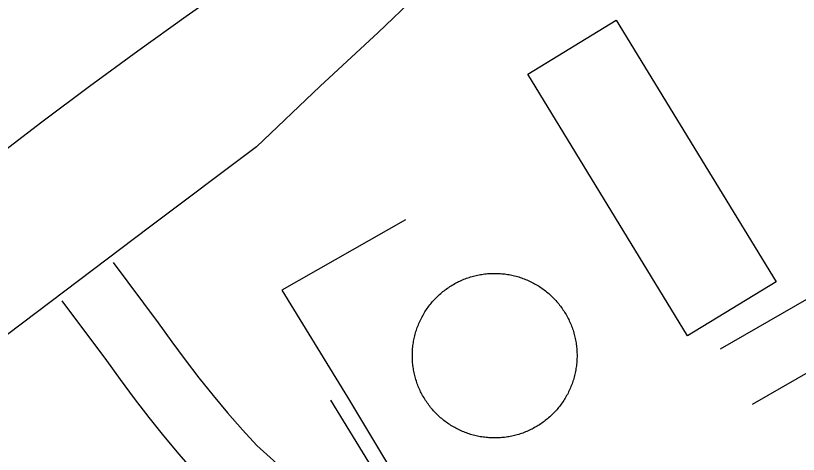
# Model space of a CAD drawing. Extents: x 3651524 to 3689615, y 505651 to 531377.
# Drawn here: x 3681465.1 to 3681832.3, y 515987 to 516192.9 of the extents above; entities that cross this region are included whole.
import ezdxf

# ---------------------------------------------------------------- set-up
doc = ezdxf.new("R2010")
doc.units = 0
for name, color, linetype in [('V-BLDG-OTLN', 7, 'Continuous'), ('V-DOMW-TANK', 7, 'Continuous'), ('V-RAIL-TRAK', 7, 'Continuous'), ('V-ROAD-CNTR', 7, 'Continuous'), ('V-UTIL-LINE', 7, 'Continuous')]:
    doc.layers.add(name, color=color, linetype=linetype)

msp = doc.modelspace()

# ---------------------------------------------------------------- linework, layer by layer
at = {"layer": 'V-BLDG-OTLN'}
msp.add_lwpolyline([(3681705.365, 516165.334), (3681746.913, 516190.715), (3681821.89, 516067.984), (3681780.342, 516042.603)], close=True, dxfattribs=at)
at = {"layer": 'V-DOMW-TANK'}
for points in [[(3681671.149, 516067.096), (3681671.743, 516067.417), (3681672.341, 516067.728), (3681672.943, 516068.027), (3681673.553, 516068.318), (3681674.166, 516068.597), (3681674.784, 516068.865), (3681675.407, 516069.123), (3681676.035, 516069.369), (3681676.666, 516069.604), (3681677.301, 516069.83), (3681677.942, 516070.043), (3681678.585, 516070.245), (3681679.23, 516070.436), (3681679.882, 516070.616), (3681680.533, 516070.784), (3681681.188, 516070.942), (3681681.848, 516071.087), (3681682.509, 516071.22), (3681683.171, 516071.343), (3681683.834, 516071.456), (3681684.502, 516071.554), (3681685.172, 516071.64), (3681685.841, 516071.716), (3681686.513, 516071.781), (3681687.185, 516071.833), (3681687.857, 516071.874), (3681688.53, 516071.9), (3681689.202, 516071.921), (3681689.878, 516071.925), (3681690.554, 516071.919), (3681691.228, 516071.9), (3681691.899, 516071.874), (3681692.575, 516071.828), (3681693.245, 516071.775), (3681693.915, 516071.712), (3681694.586, 516071.632), (3681695.254, 516071.546), (3681695.922, 516071.445), (3681696.585, 516071.333), (3681697.249, 516071.21), (3681697.908, 516071.075), (3681698.566, 516070.929), (3681699.225, 516070.772), (3681699.874, 516070.602), (3681700.523, 516070.421), (3681701.171, 516070.229), (3681701.814, 516070.026), (3681702.453, 516069.811), (3681703.088, 516069.586), (3681703.718, 516069.35), (3681704.345, 516069.103), (3681704.968, 516068.845), (3681705.586, 516068.574), (3681706.2, 516068.296), (3681706.809, 516068.005), (3681707.411, 516067.704), (3681708.009, 516067.39), (3681708.601, 516067.069), (3681709.189, 516066.737), (3681709.768, 516066.395), (3681710.344, 516066.041), (3681710.911, 516065.678), (3681711.472, 516065.306), (3681712.029, 516064.923), (3681712.576, 516064.531), (3681713.119, 516064.13), (3681713.653, 516063.72), (3681714.179, 516063.301), (3681714.702, 516062.87), (3681715.212, 516062.432), (3681715.718, 516061.986), (3681716.213, 516061.529), (3681716.703, 516061.066), (3681717.182, 516060.593), (3681717.655, 516060.112), (3681718.118, 516059.622), (3681718.574, 516059.125), (3681719.021, 516058.619), (3681719.457, 516058.107), (3681719.885, 516057.587), (3681720.305, 516057.058), (3681720.715, 516056.524), (3681721.116, 516055.981), (3681721.507, 516055.432), (3681721.886, 516054.877), (3681722.261, 516054.314), (3681722.621, 516053.745), (3681722.974, 516053.169), (3681723.316, 516052.59), (3681723.645, 516052.002), (3681723.969, 516051.41), (3681724.278, 516050.812), (3681724.579, 516050.208), (3681724.868, 516049.599), (3681725.149, 516048.985), (3681725.417, 516048.367), (3681725.673, 516047.744), (3681725.921, 516047.117), (3681726.156, 516046.484), (3681726.381, 516045.85)], [(3681651.232, 516034.002), (3681651.251, 516034.676), (3681651.281, 516035.349), (3681651.322, 516036.021), (3681651.376, 516036.693), (3681651.441, 516037.365), (3681651.517, 516038.034), (3681651.605, 516038.702), (3681651.705, 516039.37), (3681651.818, 516040.035), (3681651.941, 516040.697), (3681652.076, 516041.358), (3681652.221, 516042.016), (3681652.379, 516042.671), (3681652.549, 516043.324), (3681652.729, 516043.974), (3681652.922, 516044.619), (3681653.125, 516045.262), (3681653.34, 516045.901), (3681653.565, 516046.536), (3681653.802, 516047.168), (3681654.048, 516047.795), (3681654.308, 516048.418), (3681654.577, 516049.036), (3681654.857, 516049.649), (3681655.15, 516050.257), (3681655.449, 516050.861), (3681655.76, 516051.457), (3681656.082, 516052.051), (3681656.414, 516052.637), (3681656.758, 516053.216), (3681657.11, 516053.792), (3681657.472, 516054.359), (3681657.845, 516054.922), (3681658.228, 516055.477), (3681658.619, 516056.026), (3681659.021, 516056.567), (3681659.43, 516057.101), (3681659.85, 516057.63), (3681660.28, 516058.15), (3681660.718, 516058.66), (3681661.165, 516059.166), (3681661.622, 516059.663), (3681662.087, 516060.151), (3681662.558, 516060.632), (3681663.039, 516061.103), (3681663.53, 516061.568), (3681664.026, 516062.023), (3681664.532, 516062.469), (3681665.044, 516062.905), (3681665.564, 516063.335), (3681666.094, 516063.753), (3681666.631, 516064.165), (3681667.17, 516064.564), (3681667.719, 516064.955), (3681668.276, 516065.336), (3681668.835, 516065.709), (3681669.406, 516066.072), (3681669.982, 516066.422), (3681670.563, 516066.764), (3681671.149, 516067.096)], [(3681726.381, 516045.85), (3681726.594, 516045.211), (3681726.797, 516044.568), (3681726.988, 516043.92), (3681727.168, 516043.271), (3681727.336, 516042.62), (3681727.491, 516041.96), (3681727.637, 516041.303), (3681727.772, 516040.644), (3681727.895, 516039.98), (3681728.006, 516039.314), (3681728.104, 516038.649), (3681728.192, 516037.979), (3681728.268, 516037.311), (3681728.331, 516036.64), (3681728.384, 516035.97), (3681728.425, 516035.294), (3681728.454, 516034.62), (3681728.47, 516033.947), (3681728.477, 516033.273), (3681728.47, 516032.597), (3681728.452, 516031.925), (3681728.421, 516031.251), (3681728.38, 516030.578), (3681728.327, 516029.906), (3681728.262, 516029.236), (3681728.186, 516028.566), (3681728.096, 516027.897), (3681727.997, 516027.229), (3681727.885, 516026.566), (3681727.764, 516025.904), (3681727.627, 516025.243), (3681727.479, 516024.585), (3681727.321, 516023.93), (3681727.154, 516023.277), (3681726.971, 516022.627), (3681726.781, 516021.98), (3681726.578, 516021.339), (3681726.363, 516020.698), (3681726.138, 516020.063), (3681725.9, 516019.432), (3681725.652, 516018.806), (3681725.394, 516018.183), (3681725.126, 516017.565), (3681724.845, 516016.952), (3681724.555, 516016.344), (3681724.254, 516015.74), (3681723.942, 516015.142), (3681723.621, 516014.55), (3681723.287, 516013.964), (3681722.945, 516013.383), (3681722.593, 516012.809), (3681722.23, 516012.24), (3681721.859, 516011.679), (3681721.474, 516011.124), (3681721.083, 516010.575), (3681720.682, 516010.032), (3681720.27, 516009.498), (3681719.85, 516008.971), (3681719.422, 516008.451), (3681718.984, 516007.939), (3681718.538, 516007.435), (3681718.081, 516006.938), (3681717.616, 516006.45), (3681717.143, 516005.967), (3681716.662, 516005.496), (3681716.172, 516005.033), (3681715.677, 516004.578), (3681715.171, 516004.132), (3681714.657, 516003.694), (3681714.136, 516003.265), (3681713.61, 516002.846), (3681713.074, 516002.436), (3681712.533, 516002.035), (3681711.982, 516001.643), (3681711.427, 516001.263), (3681710.864, 516000.892), (3681710.296, 516000.529), (3681709.719, 516000.177), (3681709.139, 515999.835), (3681708.554, 515999.505), (3681707.96, 515999.184), (3681707.362, 515998.873), (3681706.758, 515998.571), (3681706.149, 515998.283), (3681705.537, 515998.004), (3681704.92, 515997.734), (3681704.292, 515997.478), (3681703.665, 515997.23), (3681703.036, 515996.995), (3681702.399, 515996.771), (3681701.76, 515996.556), (3681701.117, 515996.356), (3681700.47, 515996.163), (3681699.819, 515995.985), (3681699.168, 515995.815), (3681698.512, 515995.659), (3681697.855, 515995.514), (3681697.193, 515995.379), (3681696.532, 515995.258), (3681695.866, 515995.147)], [(3681695.866, 515995.147), (3681695.197, 515995.047), (3681694.531, 515994.959), (3681693.861, 515994.883), (3681693.19, 515994.82), (3681692.518, 515994.766), (3681691.844, 515994.727), (3681691.17, 515994.695), (3681690.498, 515994.68), (3681689.823, 515994.674), (3681689.149, 515994.682), (3681688.475, 515994.699), (3681687.801, 515994.729), (3681687.129, 515994.77), (3681686.458, 515994.824), (3681685.786, 515994.889), (3681685.116, 515994.967), (3681684.449, 515995.053), (3681683.781, 515995.155), (3681683.117, 515995.266), (3681682.454, 515995.391), (3681681.794, 515995.524), (3681681.135, 515995.672), (3681680.48, 515995.831), (3681679.828, 515995.999), (3681679.177, 515996.179), (3681678.532, 515996.37), (3681677.889, 515996.577), (3681677.25, 515996.788), (3681676.615, 515997.013), (3681675.984, 515997.251), (3681675.356, 515997.498), (3681674.733, 515997.756), (3681674.117, 515998.025), (3681673.502, 515998.303), (3681672.894, 515998.596), (3681672.292, 515998.897), (3681671.694, 515999.208), (3681671.104, 515999.532), (3681670.514, 515999.864), (3681669.934, 516000.206), (3681669.359, 516000.558), (3681668.792, 516000.921), (3681668.229, 516001.293), (3681667.671, 516001.676), (3681667.125, 516002.067), (3681666.584, 516002.469), (3681666.049, 516002.88), (3681665.523, 516003.3), (3681665.003, 516003.728), (3681664.491, 516004.167), (3681663.985, 516004.615), (3681663.489, 516005.07), (3681663, 516005.535), (3681662.519, 516006.008), (3681662.048, 516006.489), (3681661.583, 516006.979), (3681661.128, 516007.476), (3681660.682, 516007.98), (3681660.245, 516008.494), (3681659.817, 516009.014), (3681659.398, 516009.543), (3681658.988, 516010.077), (3681658.587, 516010.622), (3681658.195, 516011.169), (3681657.814, 516011.726), (3681657.442, 516012.287), (3681657.081, 516012.858), (3681656.731, 516013.43), (3681656.387, 516014.011), (3681656.055, 516014.599), (3681655.734, 516015.191), (3681655.422, 516015.789), (3681655.123, 516016.393), (3681654.833, 516017.003), (3681654.554, 516017.616), (3681654.286, 516018.234), (3681654.028, 516018.857), (3681653.782, 516019.484), (3681653.546, 516020.116), (3681653.321, 516020.751), (3681653.108, 516021.39), (3681652.905, 516022.033), (3681652.715, 516022.681), (3681652.535, 516023.33), (3681652.367, 516023.983), (3681652.209, 516024.638), (3681652.064, 516025.296), (3681651.931, 516025.957), (3681651.808, 516026.621), (3681651.697, 516027.284), (3681651.599, 516027.952), (3681651.513, 516028.62), (3681651.435, 516029.289), (3681651.371, 516029.961), (3681651.318, 516030.633), (3681651.277, 516031.307), (3681651.249, 516031.981), (3681651.232, 516032.654), (3681651.226, 516033.328), (3681651.232, 516034.002)]]:
    msp.add_lwpolyline(points, dxfattribs=at)
at = {"layer": 'V-RAIL-TRAK'}
msp.add_lwpolyline([(3681157.676, 515895.08), (3681295.241, 516002.34), (3681341.286, 516037.633), (3681387.186, 516073.115), (3681432.94, 516108.787), (3681455.067, 516125.986), (3681477.355, 516142.978), (3681499.801, 516159.761), (3681522.401, 516176.336), (3681545.156, 516192.695), (3681568.061, 516208.846)], dxfattribs=at)
at = {"layer": 'V-ROAD-CNTR'}
for points in [[(3682382.288, 516768.334), (3682028.288, 516516.508), (3681846.732, 516381.426), (3681811.161, 516355.105), (3681793.128, 516342.191), (3681775.348, 516326.803), (3681757.32, 516311.661), (3681735.354, 516288.096), (3681683.768, 516234.018), (3681652.914, 516202.017), (3681635.139, 516184.896), (3681607.979, 516159.833), (3681578.106, 516131.299), (3681527.963, 516093.557), (3681348.389, 515957.985), (3681027.536, 515711.687), (3680839.302, 515575.351), (3680665.367, 515460.582), (3680539.583, 515388.746), (3680435.305, 515326.121), (3680307.775, 515259.478), (3680099.662, 515155.513), (3679872.729, 515055.707), (3679732.049, 515002.642)], [(3681795.848, 516036.469), (3682057.545, 516187.094), (3682110.855, 516217.806)], [(3681810.814, 516010.469), (3682072.515, 516161.096), (3682126.347, 516192.109)], [(3681510.825, 516077.021), (3681532.016, 516048.693), (3681538.362, 516039.8), (3681544.67, 516031.272), (3681551.134, 516022.892), (3681557.765, 516014.64), (3681564.556, 516006.526), (3681571.509, 515998.554), (3681578.218, 515991.167), (3681609.817, 515962.662)], [(3681486.803, 516059.051), (3681507.792, 516030.993), (3681514.09, 516022.166), (3681520.73, 516013.188), (3681527.562, 516004.332), (3681534.567, 515995.614), (3681541.746, 515987.038), (3681549.097, 515978.608)]]:
    msp.add_lwpolyline(points, dxfattribs=at)
at = {"layer": 'V-UTIL-LINE'}
for points in [[(3681648.06, 516096.982), (3681589.946, 516064.085), (3681620.881, 516013.739), (3681634.473, 515991.057)], [(3681612.791, 516012.484), (3681639.645, 515968.824), (3681685.589, 515891.709)], [(3681634.473, 515991.057), (3681645.604, 515972.416), (3681664.579, 515942.094)]]:
    msp.add_lwpolyline(points, dxfattribs=at)

doc.saveas('drawing.dxf')
